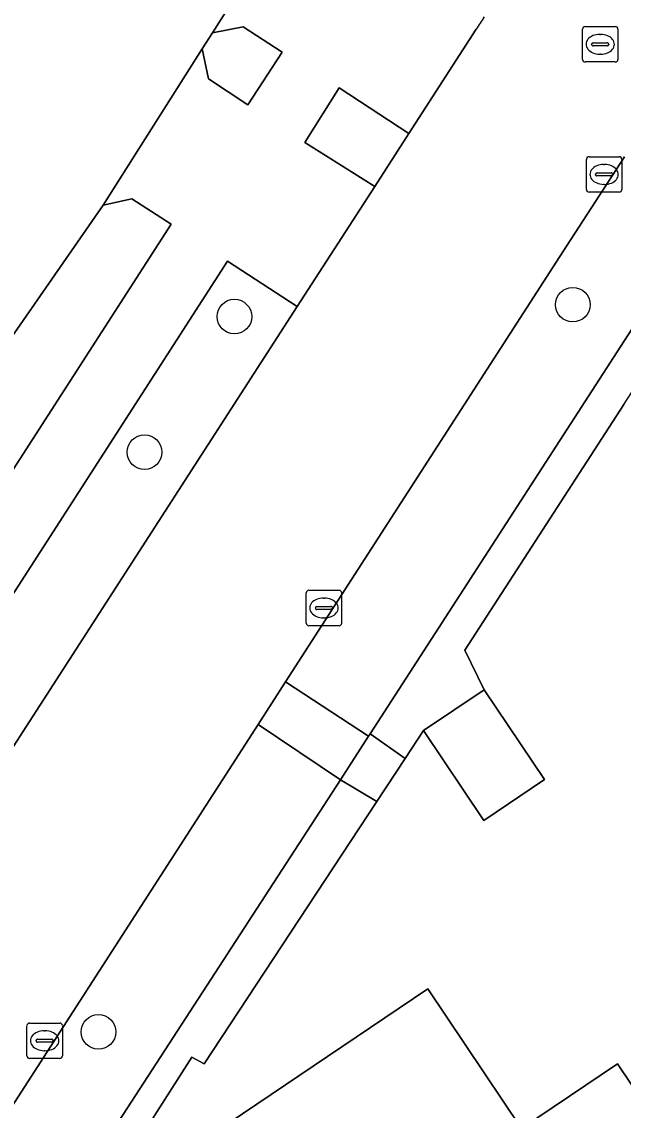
# Model space of a CAD drawing. Extents: x 158793 to 159888, y 384317 to 385256.
# Drawn here: x 158972.31 to 158989.29, y 384755.41 to 384786.13 of the extents above; entities that cross this region are included whole.
import ezdxf

# ---------------------------------------------------------------- set-up
doc = ezdxf.new("R2010")
doc.units = 0
for name, color, linetype in [('IMGEO_Berm_groen', 7, 'Continuous'), ('IMGEO_Boom', 7, 'Continuous'), ('IMGEO_Erf', 7, 'Continuous'), ('IMGEO_Groenvoorziening', 7, 'Continuous'), ('IMGEO_Haag', 7, 'Continuous'), ('IMGEO_Kolk', 7, 'Continuous'), ('IMGEO_Pand', 7, 'Continuous'), ('IMGEO_Rijbaan_lokaal_open', 7, 'Continuous'), ('IMGEO_Rioolput', 7, 'Continuous'), ('IMGEO_Voetpad_halfverhard', 7, 'Continuous'), ('IMGEO_Voetpad_op_trap', 7, 'Continuous'), ('IMGEO_Voetpad_open', 7, 'Continuous')]:
    doc.layers.add(name, color=color, linetype=linetype)

msp = doc.modelspace()

# ---------------------------------------------------------------- linework, layer by layer
at = {"layer": 'IMGEO_Berm_groen'}
msp.add_lwpolyline([(158989.33, 384782.319), (158987.685, 384779.8), (158979.753, 384767.507), (158982.097, 384765.967), (158982.145, 384766.04), (158990.941, 384779.643)], dxfattribs=at)
for points in [[(158980.086, 384778.1), (158978.116, 384779.375), (158961.717, 384753.951), (158963.673, 384752.692)], [(158981.302, 384764.74), (158978.977, 384766.305), (158966.233, 384746.553), (158967.917, 384745.463), (158968.185, 384745.29), (158968.104, 384745.167), (158968.364, 384745.004), (158968.291, 384744.89), (158968.534, 384744.737), (158968.463, 384744.627), (158968.712, 384744.471), (158968.635, 384744.342), (158968.902, 384744.173), (158968.841, 384744.077), (158969.088, 384743.922), (158969.033, 384743.831), (158969.085, 384743.798), (158969.613, 384744.674), (158968.659, 384745.281)]]:
    msp.add_lwpolyline(points, close=True, dxfattribs=at)
at = {"layer": 'IMGEO_Boom'}
for centre in [(158987.865, 384778.149), (158978.31, 384777.812), (158975.773, 384773.985), (158974.472, 384757.624)]:
    msp.add_circle(centre, 0.489, dxfattribs=at)
at = {"layer": 'IMGEO_Erf'}
for points in [[(158942.331, 384730.999), (158945.25, 384735.359), (158945.687, 384735.651), (158952.939, 384746.897), (158952.849, 384747.281), (158955.681, 384751.672), (158955.954, 384752.096), (158958.832, 384756.559), (158963.097, 384763.772), (158968.541, 384772.238), (158974.602, 384780.958), (158977.403, 384785.369), (158977.693, 384785.825), (158980.603, 384790.408), (158982.624, 384792.815), (158989.155, 384797.434), (158995.817, 384801.678), (158999.365, 384804.211), (159004.276, 384807.505), (159004.651, 384807.756), (159009.377, 384810.926), (159017.413, 384816.287), (159019.896, 384817.939), (159015.006, 384825.273)], [(158989.309, 384775.329), (158984.816, 384768.395), (158985.364, 384767.282), (158987.069, 384764.748), (158985.355, 384763.594), (158983.65, 384766.129), (158983.13, 384765.341), (158982.328, 384764.124), (158977.452, 384756.727), (158977.111, 384756.914), (158973.976, 384752.006)]]:
    msp.add_lwpolyline(points, dxfattribs=at)
msp.add_lwpolyline([(158993.409, 384750.354), (158991.12, 384748.815), (158992.407, 384746.902), (158989.389, 384744.872), (158987.001, 384748.433), (158984.435, 384746.724), (158986.84, 384743.155), (158983.842, 384741.135), (158982.554, 384743.048), (158980.265, 384741.509), (158979.171, 384743.155), (158977.997, 384742.368), (158974.816, 384747.115), (158978.735, 384749.743), (158976.11, 384753.676), (158983.77, 384758.84), (158986.413, 384754.9), (158989.125, 384756.725)], close=True, dxfattribs=at)
at = {"layer": 'IMGEO_Groenvoorziening'}
for points in [[(158977.693, 384785.825), (158977.403, 384785.369), (158977.578, 384784.52), (158978.688, 384783.786), (158979.66, 384785.274), (158978.555, 384785.993)], [(158998.07, 384784.546), (158999.77, 384782.014), (159000.778, 384780.604), (159001.18, 384780.902), (158998.697, 384784.608), (158998.512, 384784.884), (158997.906, 384785.789), (158994.687, 384783.63), (158992.854, 384781.778), (158990.941, 384779.643), (158982.145, 384766.04), (158983.13, 384765.341), (158983.65, 384766.129), (158985.364, 384767.282), (158984.816, 384768.395), (158989.309, 384775.329), (158992.066, 384779.572), (158995.9, 384783.247), (158996.369, 384783.404)], [(158982.273, 384781.486), (158983.24, 384782.984), (158981.272, 384784.264), (158980.299, 384782.725)], [(158976.526, 384780.417), (158975.411, 384781.134), (158974.602, 384780.958), (158968.541, 384772.238), (158963.097, 384763.772), (158958.832, 384756.559), (158958.975, 384755.746), (158960.141, 384755.001)], [(158982.328, 384764.124), (158981.302, 384764.74), (158968.659, 384745.281), (158969.613, 384744.674), (158974.239, 384751.755), (158973.976, 384752.006), (158977.111, 384756.914), (158977.452, 384756.727)]]:
    msp.add_lwpolyline(points, close=True, dxfattribs=at)
at = {"layer": 'IMGEO_Haag'}
for points in [[(158984.816, 384768.395), (158989.309, 384775.329), (158992.066, 384779.572), (158995.9, 384783.247), (158996.369, 384783.404), (158998.07, 384784.546), (158999.77, 384782.014), (159000.778, 384780.604), (159001.18, 384780.902), (158998.697, 384784.608), (158998.512, 384784.884), (158997.906, 384785.789), (158994.687, 384783.63), (158992.854, 384781.778), (158990.941, 384779.643), (158982.145, 384766.04), (158983.13, 384765.341), (158983.65, 384766.129), (158985.364, 384767.282)], [(158982.328, 384764.124), (158981.302, 384764.74), (158968.659, 384745.281), (158969.613, 384744.674), (158974.239, 384751.755), (158973.976, 384752.006), (158977.111, 384756.914), (158977.452, 384756.727)]]:
    msp.add_lwpolyline(points, close=True, dxfattribs=at)
at = {"layer": 'IMGEO_Kolk'}
for p, q in [((158988.249, 384781.398), (158988.249, 384782.25)), ((158988.324, 384782.324), (158989.176, 384782.324)), ((158988.737, 384782.104), (158988.762, 384782.104)), ((158989.25, 384782.25), (158989.25, 384781.398)), ((158988.508, 384781.818), (158988.508, 384781.83)), ((158988.946, 384781.781), (158988.548, 384781.781)), ((158988.551, 384781.867), (158988.949, 384781.867)), ((158988.992, 384781.83), (158988.992, 384781.818)), ((158988.76, 384781.544), (158988.735, 384781.544)), ((158989.176, 384781.324), (158988.324, 384781.324)), ((158980.338, 384769.163), (158980.338, 384770.015)), ((158980.413, 384770.089), (158981.265, 384770.089)), ((158980.826, 384769.869), (158980.851, 384769.869)), ((158981.339, 384770.015), (158981.339, 384769.163)), ((158980.597, 384769.583), (158980.597, 384769.595)), ((158981.035, 384769.546), (158980.637, 384769.546)), ((158980.64, 384769.632), (158981.038, 384769.632)), ((158981.081, 384769.595), (158981.081, 384769.583)), ((158980.849, 384769.309), (158980.824, 384769.309)), ((158981.265, 384769.089), (158980.413, 384769.089)), ((158972.526, 384757.875), (158973.378, 384757.875)), ((158972.451, 384756.949), (158972.451, 384757.801)), ((158972.939, 384757.655), (158972.964, 384757.655)), ((158973.452, 384757.801), (158973.452, 384756.949)), ((158972.71, 384757.369), (158972.71, 384757.381)), ((158973.148, 384757.332), (158972.75, 384757.332)), ((158972.753, 384757.418), (158973.151, 384757.418)), ((158973.194, 384757.381), (158973.194, 384757.369)), ((158972.962, 384757.095), (158972.937, 384757.095)), ((158973.378, 384756.875), (158972.526, 384756.875))]:
    msp.add_line(p, q, dxfattribs=at)
for points in [[(158988.249, 384781.398), (158988.249, 384782.25)], [(158988.324, 384782.324), (158989.176, 384782.324)], [(158989.25, 384782.25), (158989.25, 384781.398)], [(158989.176, 384781.324), (158988.324, 384781.324)], [(158980.338, 384769.163), (158980.338, 384770.015)], [(158980.413, 384770.089), (158981.265, 384770.089)], [(158981.339, 384770.015), (158981.339, 384769.163)], [(158981.265, 384769.089), (158980.413, 384769.089)], [(158972.526, 384757.875), (158973.378, 384757.875)], [(158972.451, 384756.949), (158972.451, 384757.801)], [(158973.452, 384757.801), (158973.452, 384756.949)], [(158973.378, 384756.875), (158972.526, 384756.875)]]:
    msp.add_lwpolyline(points, dxfattribs=at)
for centre, radius, start, end in [((158988.326, 384782.248), 0.0765, 91.552, 178.448), ((158988.326, 384782.248), 0.0765, 91.552, 178.448), ((158989.174, 384782.248), 0.0765, 1.552, 88.448), ((158989.174, 384782.248), 0.0765, 1.552, 88.448), ((158988.548, 384781.827), 0.0403, 85.8775, 175.7526), ((158988.545, 384781.817), 0.0366, 178.938, 274.7102), ((158988.949, 384781.824), 0.043, 264.8664, 352.4533), ((158988.953, 384781.829), 0.0386, 1.7309, 96.639), ((158988.326, 384781.4), 0.0765, 181.552, 268.448), ((158988.326, 384781.4), 0.0765, 181.552, 268.448), ((158989.174, 384781.4), 0.0765, 271.552, 358.448), ((158989.174, 384781.4), 0.0765, 271.552, 358.448), ((158980.415, 384770.013), 0.0765, 91.552, 178.448), ((158980.415, 384770.013), 0.0765, 91.552, 178.448), ((158981.263, 384770.013), 0.0765, 1.552, 88.448), ((158981.263, 384770.013), 0.0765, 1.552, 88.448), ((158980.637, 384769.592), 0.0403, 85.8775, 175.7526), ((158980.634, 384769.582), 0.0366, 178.938, 274.7102), ((158981.038, 384769.589), 0.043, 264.8664, 352.4533), ((158981.042, 384769.594), 0.0386, 1.7309, 96.639), ((158980.415, 384769.165), 0.0765, 181.552, 268.448), ((158980.415, 384769.165), 0.0765, 181.552, 268.448), ((158981.263, 384769.165), 0.0765, 271.552, 358.448), ((158981.263, 384769.165), 0.0765, 271.552, 358.448), ((158972.528, 384757.799), 0.0765, 91.552, 178.448), ((158972.528, 384757.799), 0.0765, 91.552, 178.448), ((158973.376, 384757.799), 0.0765, 1.552, 88.448), ((158973.376, 384757.799), 0.0765, 1.552, 88.448), ((158972.75, 384757.378), 0.0403, 85.8775, 175.7526), ((158972.747, 384757.368), 0.0366, 178.938, 274.7102), ((158973.151, 384757.375), 0.043, 264.8664, 352.4533), ((158973.155, 384757.38), 0.0386, 1.7309, 96.639), ((158972.528, 384756.951), 0.0765, 181.552, 268.448), ((158972.528, 384756.951), 0.0765, 181.552, 268.448), ((158973.376, 384756.951), 0.0765, 271.552, 358.448), ((158973.376, 384756.951), 0.0765, 271.552, 358.448)]:
    msp.add_arc(centre, radius, start, end, dxfattribs=at)
for centre, major_axis, ratio, start_param, end_param in [((158988.736, 384781.824), (-0.387, 0.002), 0.722429, 4.712389, 7.853982), ((158988.761, 384781.824), (-0.39, 0.002), 0.717154, 1.570796, 4.712389), ((158980.825, 384769.589), (-0.387, 0.002), 0.722429, 4.712389, 7.853982), ((158980.85, 384769.589), (-0.39, 0.002), 0.717154, 1.570796, 4.712389), ((158972.938, 384757.375), (-0.387, 0.002), 0.722429, 4.712389, 7.853982), ((158972.963, 384757.375), (-0.39, 0.002), 0.717154, 1.570796, 4.712389)]:
    msp.add_ellipse(centre, major_axis=major_axis, ratio=ratio, start_param=start_param, end_param=end_param, dxfattribs=at)
at = {"layer": 'IMGEO_Pand'}
for points in [[(158985.364, 384767.282), (158983.65, 384766.129), (158985.355, 384763.594), (158987.069, 384764.748)], [(158986.413, 384754.9), (158983.77, 384758.84), (158976.11, 384753.676), (158978.735, 384749.743), (158981.26, 384751.436), (158984.435, 384746.724), (158987.001, 384748.433), (158983.83, 384753.162)], [(158989.125, 384756.725), (158986.413, 384754.9), (158983.83, 384753.162), (158987.001, 384748.433), (158989.389, 384744.872), (158992.407, 384746.902), (158991.12, 384748.815), (158993.409, 384750.354)]]:
    msp.add_lwpolyline(points, close=True, dxfattribs=at)
at = {"layer": 'IMGEO_Rijbaan_lokaal_open'}
for points in [[(158985.137, 384785.92), (158983.24, 384782.984), (158982.273, 384781.486), (158980.086, 384778.1), (158963.673, 384752.692), (158961.503, 384749.332), (158960.53, 384747.827), (158958.368, 384744.479), (158956.318, 384741.306), (158950.088, 384731.646), (158947.905, 384728.262), (158929.826, 384700.232), (158927.919, 384697.276), (158926.091, 384694.44), (158930.284, 384691.674), (158930.652, 384691.431), (158935.092, 384698.307), (158936.004, 384699.719), (158938.197, 384703.116), (158951.852, 384724.265), (158964.561, 384743.963), (158966.233, 384746.553), (158978.977, 384766.305)], [(158978.977, 384766.305), (158979.753, 384767.507), (158987.685, 384779.8), (158989.33, 384782.319)]]:
    msp.add_lwpolyline(points, dxfattribs=at)
msp.add_arc((158997.165, 384778.277), 14.251, 145.8895, 147.5679, dxfattribs=at)
at = {"layer": 'IMGEO_Rioolput'}
for p, q in [((158988.139, 384785.072), (158988.139, 384785.924)), ((158988.214, 384785.998), (158989.066, 384785.998)), ((158988.627, 384785.778), (158988.652, 384785.778)), ((158989.14, 384785.924), (158989.14, 384785.072)), ((158988.398, 384785.492), (158988.398, 384785.504)), ((158988.441, 384785.541), (158988.839, 384785.541)), ((158988.882, 384785.504), (158988.882, 384785.492)), ((158988.836, 384785.455), (158988.438, 384785.455)), ((158988.65, 384785.218), (158988.625, 384785.218)), ((158989.066, 384784.998), (158988.214, 384784.998))]:
    msp.add_line(p, q, dxfattribs=at)
for points in [[(158988.139, 384785.072), (158988.139, 384785.924)], [(158988.214, 384785.998), (158989.066, 384785.998)], [(158989.14, 384785.924), (158989.14, 384785.072)], [(158989.066, 384784.998), (158988.214, 384784.998)]]:
    msp.add_lwpolyline(points, dxfattribs=at)
for centre, radius, start, end in [((158988.216, 384785.922), 0.0765, 91.552, 178.448), ((158988.216, 384785.922), 0.0765, 91.552, 178.448), ((158989.064, 384785.922), 0.0765, 1.552, 88.448), ((158989.064, 384785.922), 0.0765, 1.552, 88.448), ((158988.438, 384785.501), 0.0403, 85.8775, 175.7526), ((158988.435, 384785.491), 0.0366, 178.938, 274.7102), ((158988.839, 384785.498), 0.043, 264.8664, 352.4533), ((158988.843, 384785.503), 0.0386, 1.7309, 96.639), ((158988.216, 384785.074), 0.0765, 181.552, 268.448), ((158988.216, 384785.074), 0.0765, 181.552, 268.448), ((158989.064, 384785.074), 0.0765, 271.552, 358.448), ((158989.064, 384785.074), 0.0765, 271.552, 358.448)]:
    msp.add_arc(centre, radius, start, end, dxfattribs=at)
for centre, major_axis, ratio, start_param, end_param in [((158988.626, 384785.498), (-0.387, 0.002), 0.722429, 4.712389, 7.853982), ((158988.651, 384785.498), (-0.39, 0.002), 0.717154, 1.570796, 4.712389)]:
    msp.add_ellipse(centre, major_axis=major_axis, ratio=ratio, start_param=start_param, end_param=end_param, dxfattribs=at)
at = {"layer": 'IMGEO_Voetpad_halfverhard'}
msp.add_lwpolyline([(158979.753, 384767.507), (158978.977, 384766.305), (158981.302, 384764.74), (158982.097, 384765.967)], close=True, dxfattribs=at)
at = {"layer": 'IMGEO_Voetpad_op_trap'}
msp.add_lwpolyline([(158983.13, 384765.341), (158982.145, 384766.04), (158982.097, 384765.967), (158981.302, 384764.74), (158982.328, 384764.124)], close=True, dxfattribs=at)
at = {"layer": 'IMGEO_Voetpad_open'}
for points in [[(159009.377, 384810.926), (159004.651, 384807.756), (159005.791, 384807.521), (159006.401, 384806.61), (159004.694, 384805.479), (159004.063, 384806.402), (159004.276, 384807.505), (158999.365, 384804.211), (159000.919, 384803.9), (159001.368, 384803.256), (158983.578, 384791.302), (158981.797, 384788.55), (158980.875, 384789.136), (158980.603, 384790.408), (158977.693, 384785.825), (158978.555, 384785.993), (158979.66, 384785.274), (158978.688, 384783.786), (158977.578, 384784.52), (158977.403, 384785.369), (158974.602, 384780.958), (158975.411, 384781.134), (158976.526, 384780.417), (158960.141, 384755.001)], [(158927.819, 384701.473), (158945.951, 384729.508), (158947.905, 384728.262), (158950.088, 384731.646), (158948.125, 384732.883), (158956.395, 384745.716), (158958.368, 384744.479), (158960.53, 384747.827), (158958.571, 384749.073), (158959.523, 384750.589), (158961.503, 384749.332), (158963.673, 384752.692), (158961.717, 384753.951), (158978.116, 384779.375), (158980.086, 384778.1), (158982.273, 384781.486), (158980.299, 384782.725), (158981.272, 384784.264), (158983.24, 384782.984), (158985.137, 384785.92)]]:
    msp.add_lwpolyline(points, dxfattribs=at)
msp.add_arc((158997.165, 384778.277), 14.251, 145.8895, 147.5679, dxfattribs=at)

doc.saveas('drawing.dxf')
